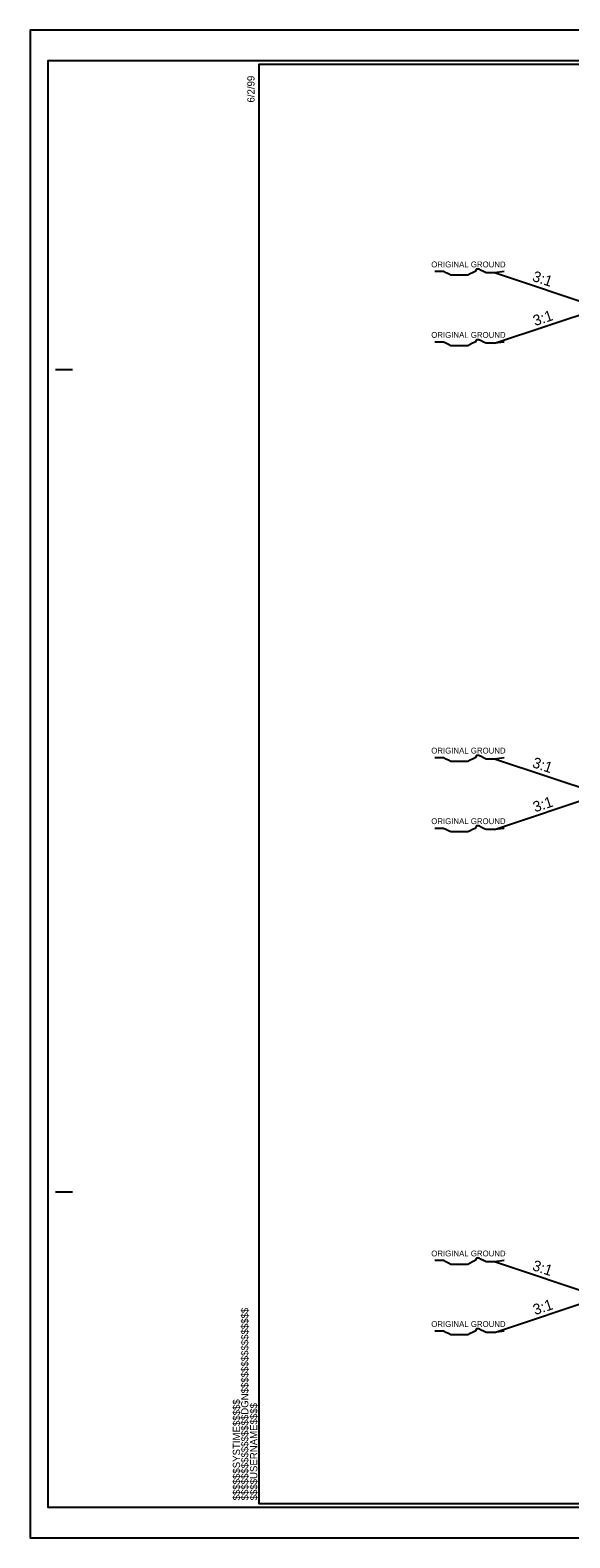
# Model space of a CAD drawing. Extents: x 957297 to 961629, y 830661 to 840840.
# Drawn here: x 958711 to 959105, y 837206 to 838306 of the extents above; entities that cross this region are included whole.
import ezdxf

# ---------------------------------------------------------------- set-up
doc = ezdxf.new("R2010")
doc.units = 0
for name, color, linetype in [('Old_Level_1', 7, 'Continuous'), ('Old_Level_21', 7, 'Continuous'), ('Old_Level_3', 7, 'Continuous'), ('Sheet Plot Border Inside CELL', 7, 'Continuous'), ('Sheet Plot Border Outside CELL', 7, 'Continuous'), ('Sheet Typical CELL', 7, 'Continuous')]:
    doc.layers.add(name, color=color, linetype=linetype)

msp = doc.modelspace()

# ---------------------------------------------------------------- linework, layer by layer
at = {"layer": 'Old_Level_1'}
for p, q in [((959127.2, 838103.5), (959050, 838129.2)), ((959050, 838077.8), (959127.2, 838103.5)), ((959127.2, 837748.8), (959050, 837774.5)), ((959050, 837723), (959127.2, 837748.8)), ((959127.2, 837381.9), (959050, 837407.6)), ((959050, 837356.1), (959127.2, 837381.9))]:
    msp.add_line(p, q, dxfattribs=at)
at = {"layer": 'Old_Level_21'}
for points in [[(959057.1, 838130.1), (959050, 838129.2), (959048.2, 838129.2), (959045.5, 838129.2), (959043.8, 838129.2), (959042, 838130.1), (959040.2, 838131), (959038.5, 838131.9), (959036.7, 838131.9), (959035.8, 838130.1), (959034, 838129.2), (959032.2, 838128.4), (959030.5, 838127.5), (959028.7, 838127.5), (959026.9, 838127.5), (959025.1, 838127.5), (959023.4, 838127.5), (959021.6, 838127.5), (959019.8, 838127.5), (959018.1, 838127.5), (959016.3, 838128.4), (959014.5, 838129.2), (959012.7, 838130.1), (959010.1, 838130.1), (959008.3, 838130.1), (959006.5, 838130.1)], [(959057.1, 838078.7), (959050, 838077.8), (959048.2, 838077.8), (959045.5, 838077.8), (959043.8, 838077.8), (959042, 838078.7), (959040.2, 838079.6), (959038.5, 838080.4), (959036.7, 838080.4), (959035.8, 838078.7), (959034, 838077.8), (959032.2, 838076.9), (959030.5, 838076), (959028.7, 838076), (959026.9, 838076), (959025.1, 838076), (959023.4, 838076), (959021.6, 838076), (959019.8, 838076), (959018.1, 838076), (959016.3, 838076.9), (959014.5, 838077.8), (959012.7, 838078.7), (959010.1, 838078.7), (959008.3, 838078.7), (959006.5, 838078.7)], [(959057.1, 837775.4), (959050, 837774.5), (959048.2, 837774.5), (959045.5, 837774.5), (959043.8, 837774.5), (959042, 837775.4), (959040.2, 837776.3), (959038.5, 837777.1), (959036.7, 837777.1), (959035.8, 837775.4), (959034, 837774.5), (959032.2, 837773.6), (959030.5, 837772.7), (959028.7, 837772.7), (959026.9, 837772.7), (959025.1, 837772.7), (959023.4, 837772.7), (959021.6, 837772.7), (959019.8, 837772.7), (959018.1, 837772.7), (959016.3, 837773.6), (959014.5, 837774.5), (959012.7, 837775.4), (959010.1, 837775.4), (959008.3, 837775.4), (959006.5, 837775.4)], [(959057.1, 837723.9), (959050, 837723), (959048.2, 837723), (959045.5, 837723), (959043.8, 837723), (959042, 837723.9), (959040.2, 837724.8), (959038.5, 837725.7), (959036.7, 837725.7), (959035.8, 837723.9), (959034, 837723), (959032.2, 837722.1), (959030.5, 837721.3), (959028.7, 837721.3), (959026.9, 837721.3), (959025.1, 837721.3), (959023.4, 837721.3), (959021.6, 837721.3), (959019.8, 837721.3), (959018.1, 837721.3), (959016.3, 837722.1), (959014.5, 837723), (959012.7, 837723.9), (959010.1, 837723.9), (959008.3, 837723.9), (959006.5, 837723.9)], [(959057.1, 837408.5), (959050, 837407.6), (959048.2, 837407.6), (959045.5, 837407.6), (959043.8, 837407.6), (959042, 837408.5), (959040.2, 837409.4), (959038.5, 837410.3), (959036.7, 837410.3), (959035.8, 837408.5), (959034, 837407.6), (959032.2, 837406.7), (959030.5, 837405.8), (959028.7, 837405.8), (959026.9, 837405.8), (959025.1, 837405.8), (959023.4, 837405.8), (959021.6, 837405.8), (959019.8, 837405.8), (959018.1, 837405.8), (959016.3, 837406.7), (959014.5, 837407.6), (959012.7, 837408.5), (959010.1, 837408.5), (959008.3, 837408.5), (959006.5, 837408.5)], [(959057.1, 837357), (959050, 837356.1), (959048.2, 837356.1), (959045.5, 837356.1), (959043.8, 837356.1), (959042, 837357), (959040.2, 837357.9), (959038.5, 837358.8), (959036.7, 837358.8), (959035.8, 837357), (959034, 837356.1), (959032.2, 837355.3), (959030.5, 837354.4), (959028.7, 837354.4), (959026.9, 837354.4), (959025.1, 837354.4), (959023.4, 837354.4), (959021.6, 837354.4), (959019.8, 837354.4), (959018.1, 837354.4), (959016.3, 837355.3), (959014.5, 837356.1), (959012.7, 837357), (959010.1, 837357), (959008.3, 837357), (959006.5, 837357)]]:
    msp.add_lwpolyline(points, dxfattribs=at)
at = {"layer": 'Sheet Plot Border Inside CELL'}
msp.add_lwpolyline([(960390.3, 838283.8), (958723.8, 838283.8), (958723.8, 837228.7), (960390.3, 837228.7)], close=True, dxfattribs=at)
at = {"layer": 'Sheet Plot Border Outside CELL'}
msp.add_lwpolyline([(960394.8, 838306.3), (958710.8, 838306.3), (958710.8, 837206.3), (960394.8, 837206.3)], close=True, dxfattribs=at)
at = {"layer": 'Sheet Typical CELL'}
for p, q in [((958729.3, 838058.8), (958741.8, 838058.8)), ((958729.3, 837458.8), (958741.8, 837458.8)), ((958877.8, 837231.3), (958877.8, 837231.3)), ((958877.8, 837231.3), (958877.8, 837231.3)), ((958877.8, 837231.3), (958877.8, 837231.3)), ((958877.8, 837231.3), (958877.8, 837231.3)), ((958877.8, 837231.3), (958877.8, 837231.3)), ((958877.8, 837231.3), (958877.8, 837231.3))]:
    msp.add_line(p, q, dxfattribs=at)
msp.add_lwpolyline([(960377.8, 838281.3), (958877.8, 838281.3), (958877.8, 837231.3), (960377.8, 837231.3)], close=True, dxfattribs=at)
msp.add_lwpolyline([(958915.3, 837231.3), (958915.3, 837231.3)], dxfattribs=at)

# ---------------------------------------------------------------- texts
at = {"layer": 'Old_Level_21'}
for p in [(959003.8, 838133.2), (959003.8, 838081.8), (959003.8, 837778.5), (959003.8, 837727), (959003.8, 837411.6), (959003.8, 837360.1)]:
    msp.add_text('ORIGINAL GROUND', height=4.272, dxfattribs=at).set_placement(p)
at = {"layer": 'Old_Level_3'}
for rotation, p in [(341.5652, (959077, 838123.5)), (18.4348, (959079.6, 838090.3)), (341.5652, (959077, 837768.7)), (18.4348, (959079.6, 837735.5)), (341.5652, (959077, 837401.8)), (18.4348, (959079.6, 837368.7))]:
    msp.add_text('3:1', height=7.8, rotation=rotation, dxfattribs=at).set_placement(p)
at = {"layer": 'Sheet Typical CELL'}
for s, p in [('6/2/99', (958874.7, 838253.5)), ('$$$$$$$$$$$$$$$$DGN$$$$$$$$$$$$$$$$', (958870.2, 837233.6)), ('$$$$$$SYSTIME$$$$$', (958864.1, 837233.6)), ('$$$$USERNAME$$$$', (958876.7, 837233.6))]:
    msp.add_text(s, height=5.25, rotation=90, dxfattribs=at).set_placement(p)

doc.saveas('drawing.dxf')
